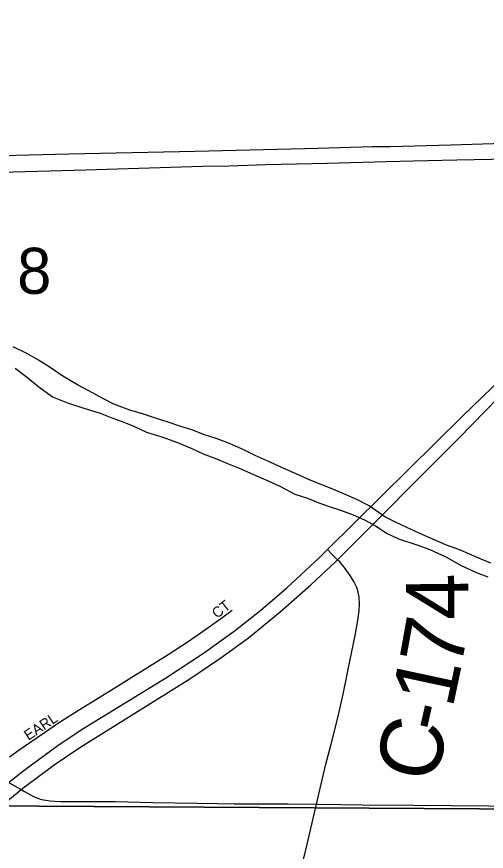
# Model space of a CAD drawing. Extents: x 1985906 to 2360102, y 891258 to 1222054.
# Drawn here: x 2117038 to 2119295, y 1014547 to 1018554 of the extents above; entities that cross this region are included whole.
import ezdxf

# ---------------------------------------------------------------- set-up
doc = ezdxf.new("R2010")
doc.units = 0
for name, color, linetype in [('GM_X_County_Road', 7, 'Continuous'), ('GM_X_County_Road_Text', 7, 'Continuous'), ('GM_X_Major_River', 7, 'Continuous'), ('GM_X_Section', 7, 'Continuous'), ('GM_X_Section_Text', 7, 'Continuous'), ('GM_X_State_Route', 7, 'Continuous'), ('GM_X_Township_Subdivision', 7, 'Continuous'), ('GM_X_Township_Subdivision_Text', 7, 'Continuous'), ('GM_X_US_Route', 7, 'Continuous')]:
    doc.layers.add(name, color=color, linetype=linetype)

msp = doc.modelspace()

# ---------------------------------------------------------------- linework, layer by layer
at = {"layer": 'GM_X_County_Road'}
for points in [[(2118579.8, 1015947), (2118556.4, 1015971), (2118532.2, 1015995.7)], [(2118625.9, 1015396.5), (2118632.7, 1015429.4), (2118662.7, 1015574.5), (2118677.1, 1015655), (2118683.3, 1015703), (2118684.9, 1015735.5), (2118683.4, 1015767.8), (2118681.1, 1015783.7), (2118677.4, 1015799.2), (2118671.9, 1015814), (2118657.5, 1015843), (2118640.8, 1015871), (2118612.2, 1015910.7), (2118590.4, 1015936.1), (2118579.8, 1015947)], [(2118478.4, 1014773.8), (2118524.1, 1014965.1), (2118549.1, 1015060.7), (2118580.8, 1015188.4), (2118606.1, 1015300.6), (2118625.9, 1015396.5)], [(2116999.5, 1014877.5), (2117005.3, 1014874.4), (2117060.2, 1014843.4)], [(2117060.2, 1014843.4), (2117076.8, 1014834), (2117119.3, 1014809.9), (2117136.6, 1014803), (2117150.8, 1014797.4), (2117167.2, 1014793.6), (2117200.1, 1014788.9), (2117249.7, 1014786.1), (2117378.4, 1014786), (2117512.2, 1014785.8), (2117692.5, 1014781.5), (2117904.7, 1014778), (2118002.3, 1014776.2), (2118083.7, 1014774.9), (2118147.6, 1014774.8), (2118179.5, 1014774.8), (2118342.9, 1014774.9), (2118478.4, 1014773.8)], [(2118248.4, 1013732.1), (2118250.4, 1013764.2), (2118252.5, 1013797.5), (2118259.9, 1013846.7), (2118276.7, 1013927.4), (2118310.3, 1014071.7), (2118361, 1014279.6), (2118430.5, 1014566.3), (2118478.4, 1014773.8)], [(2118478.4, 1014773.8), (2118489.1, 1014773.9), (2118700.2, 1014770.8), (2118945.2, 1014768.2), (2119125.7, 1014766.7), (2119306.1, 1014764.5), (2119551.2, 1014758.6), (2119762.1, 1014757.2), (2119827.2, 1014757.6), (2119872.9, 1014757.4)]]:
    msp.add_lwpolyline(points, dxfattribs=at)
at = {"layer": 'GM_X_Major_River'}
for points in [[(2117260.2, 1016827.9), (2117193.9, 1016873.5), (2117143.7, 1016905.1), (2117087.5, 1016936.8), (2117021.2, 1016968.3)], [(2117031.9, 1016866.2), (2117084.2, 1016826.6), (2117144.5, 1016777), (2117210.9, 1016729.4), (2117283.1, 1016699.9), (2117361.2, 1016674.5), (2117439.4, 1016651), (2117495.5, 1016627.4), (2117545.6, 1016609.8), (2117603.8, 1016586.2), (2117662, 1016558.6), (2117736.1, 1016537.1), (2117810.3, 1016509.7), (2117880.5, 1016480.2), (2117934.7, 1016454.5), (2117998.8, 1016431), (2118051, 1016409.3), (2118107.1, 1016385.8), (2118173.3, 1016358.2), (2118249.5, 1016324.7), (2118305.7, 1016299.1), (2118373.9, 1016261.6), (2118436.1, 1016242), (2118490.2, 1016220.4), (2118540.3, 1016202.8), (2118594.4, 1016185.2), (2118654.6, 1016161.6), (2118708.7, 1016138), (2118764.9, 1016108.4), (2118815.2, 1016074.7), (2118873.3, 1016047.1), (2118961.5, 1016017.7), (2119023.7, 1015996.2), (2119099.9, 1015960.7), (2119170.2, 1015921.2), (2119242.4, 1015887.7), (2119302.5, 1015864.1)], [(2119316.1, 1015930.3), (2119249.9, 1015957.8), (2119169.7, 1015993.3), (2119103.5, 1016016.8), (2118975.1, 1016071.9), (2118913, 1016101.5), (2118858.8, 1016127.1), (2118806.6, 1016152.7), (2118732.3, 1016206.2), (2118676.1, 1016233.8), (2118613.9, 1016261.4), (2118557.7, 1016285), (2118503.6, 1016306.6), (2118437.4, 1016334.2), (2118381.3, 1016359.8), (2118321.1, 1016385.4), (2118256.9, 1016414.9), (2118184.7, 1016446.4), (2118132.5, 1016472), (2118060.3, 1016505.5), (2117996.1, 1016529.1), (2117936, 1016548.7), (2117883.9, 1016568.3), (2117821.8, 1016587.8), (2117765.6, 1016607.4), (2117705.5, 1016627), (2117643.4, 1016646.6), (2117581.3, 1016664.1), (2117505.1, 1016693.6), (2117452.9, 1016721.2), (2117384.7, 1016756.8), (2117330.5, 1016786.4), (2117260.2, 1016827.9)]]:
    msp.add_lwpolyline(points, dxfattribs=at)
at = {"layer": 'GM_X_Section'}
for points in [[(2119792.3, 1020106.2), (2119789.7, 1014747.1), (2114498.3, 1014780.1), (2114408.8, 1020130.7)], [(2114498.3, 1014780.1), (2119789.7, 1014747.1), (2119862.8, 1009456.5), (2114523.8, 1009415.2)]]:
    msp.add_lwpolyline(points, close=True, dxfattribs=at)
at = {"layer": 'GM_X_State_Route'}
for points in [[(2116999.5, 1014877.5), (2117072.2, 1014935.3), (2117230.7, 1015051.2), (2117353.4, 1015132.6), (2117757.5, 1015382.1), (2117935.9, 1015498.7), (2118082.5, 1015603.7), (2118211.7, 1015704.8), (2118335.9, 1015811.8), (2118492.3, 1015956.6), (2118532.2, 1015995.7), (2119180.2, 1016635.5), (2119415.8, 1016863.3)], [(2116946.4, 1014751.3), (2117060.2, 1014843.4), (2117073.9, 1014854.7), (2117219.1, 1014962.1), (2117341.3, 1015045.2), (2117870.4, 1015374.6), (2118019.9, 1015475.1), (2118151.6, 1015572.4), (2118304.3, 1015696.2), (2118451.9, 1015826.2), (2118570.9, 1015938.6), (2118579.8, 1015947), (2119162.6, 1016529.6), (2119414.5, 1016788), (2119427.2, 1016800.8)]]:
    msp.add_lwpolyline(points, dxfattribs=at)
at = {"layer": 'GM_X_Township_Subdivision'}
msp.add_lwpolyline([(2117003.7, 1014999.8), (2117051, 1015033.6), (2117172, 1015118.1), (2117239.5, 1015163.8), (2117335.8, 1015225), (2117488.6, 1015319.4), (2117766.1, 1015491.4), (2117861.9, 1015553.7), (2117968.5, 1015628.6), (2118047.7, 1015685.8), (2118073.6, 1015705.3)], dxfattribs=at)
at = {"layer": 'GM_X_US_Route'}
for points in [[(2116714.6, 1017881.3), (2117288.8, 1017894.7), (2117895.9, 1017908.7), (2118486.6, 1017922.9), (2118745.9, 1017931), (2118831.6, 1017930.9), (2119126.4, 1017939.3), (2119377, 1017945.8)], [(2112289.4, 1017696.3), (2112554.2, 1017704), (2112854.7, 1017712.2), (2113249.2, 1017721.3), (2113338.2, 1017723.2), (2113617.5, 1017729.4), (2113961.1, 1017739), (2114375, 1017749.6), (2114632.9, 1017753.4), (2114961.1, 1017761.6), (2115665.6, 1017778), (2115961, 1017784.1), (2116845.6, 1017804.2), (2117370, 1017818.3), (2117930.4, 1017835.5), (2118058.7, 1017838.4), (2118233.9, 1017844.6), (2118532, 1017851.3), (2118813.2, 1017858.1), (2118943.4, 1017861.2)], [(2118943.4, 1017861.2), (2119152.5, 1017866.2), (2119401.7, 1017872), (2119846.1, 1017881.4)]]:
    msp.add_lwpolyline(points, dxfattribs=at)

# ---------------------------------------------------------------- texts
at = {"layer": 'GM_X_County_Road_Text'}
for s, rotation, p in [('4', 90.4803, (2119209.5, 1015658.8)), ('7', 79.7679, (2119171.7, 1015417.4)), ('1', 77.9561, (2119131.5, 1015227.9)), ('-', 77.3371, (2119104, 1015105.3)), ('C', 77.2324, (2119049.8, 1014866.2))]:
    msp.add_text(s, height=300, rotation=rotation, dxfattribs=at).set_placement(p)
at = {"layer": 'GM_X_Section_Text'}
msp.add_text('8', height=221, rotation=0, dxfattribs=at).set_placement((2117040.7, 1017223.4))
at = {"layer": 'GM_X_Township_Subdivision_Text'}
for s, rotation, p in [('CT', 38.6625, (2118000.9, 1015662.1)), ('EARL', 33.6901, (2117094.9, 1015077.1))]:
    msp.add_text(s, height=50, rotation=rotation, dxfattribs=at).set_placement(p)

doc.saveas('drawing.dxf')
